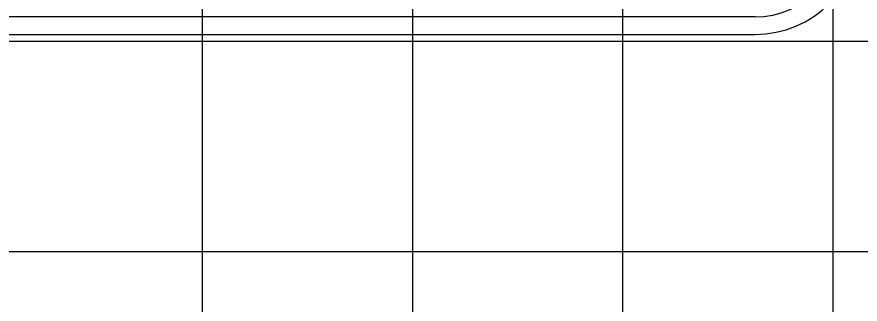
# Model space of a CAD drawing. Extents: x 1797809 to 2198143, y 249608 to 1237864.
# Drawn here: x 2195970.94 to 2195978.96, y 1237285.61 to 1237288.34 of the extents above; entities that cross this region are included whole.
import ezdxf

# ---------------------------------------------------------------- set-up
doc = ezdxf.new("R2010")
doc.units = 0
doc.layers.add('GSCOLORFILL', color=7, linetype='Continuous')
doc.layers.add('GSSHT', color=7, linetype='Continuous')

msp = doc.modelspace()

# ---------------------------------------------------------------- linework, layer by layer
at = {"layer": 'GSCOLORFILL'}
for p, q in [((2195977.9639, 1237288.3384), (2195960.9572, 1237288.3384)), ((2195960.9572, 1237288.1717), (2195977.9639, 1237288.1717))]:
    msp.add_line(p, q, dxfattribs=at)
for radius in [1, 0.8333]:
    msp.add_arc((2195977.9639, 1237289.1717), radius, 270, 0, dxfattribs=at)
at = {"layer": 'GSSHT'}
for p, q in [((2195972.7065, 1237258.1062), (2195972.7065, 1237318.1062)), ((2195974.7065, 1237258.1062), (2195974.7065, 1237318.1062)), ((2195976.7065, 1237258.1062), (2195976.7065, 1237318.1062)), ((2195978.7065, 1237258.1062), (2195978.7065, 1237318.1062)), ((2195924.7065, 1237288.1062), (2196054.7065, 1237288.1062)), ((2195924.7065, 1237286.1062), (2196054.7065, 1237286.1062))]:
    msp.add_line(p, q, dxfattribs=at)

doc.saveas('drawing.dxf')
